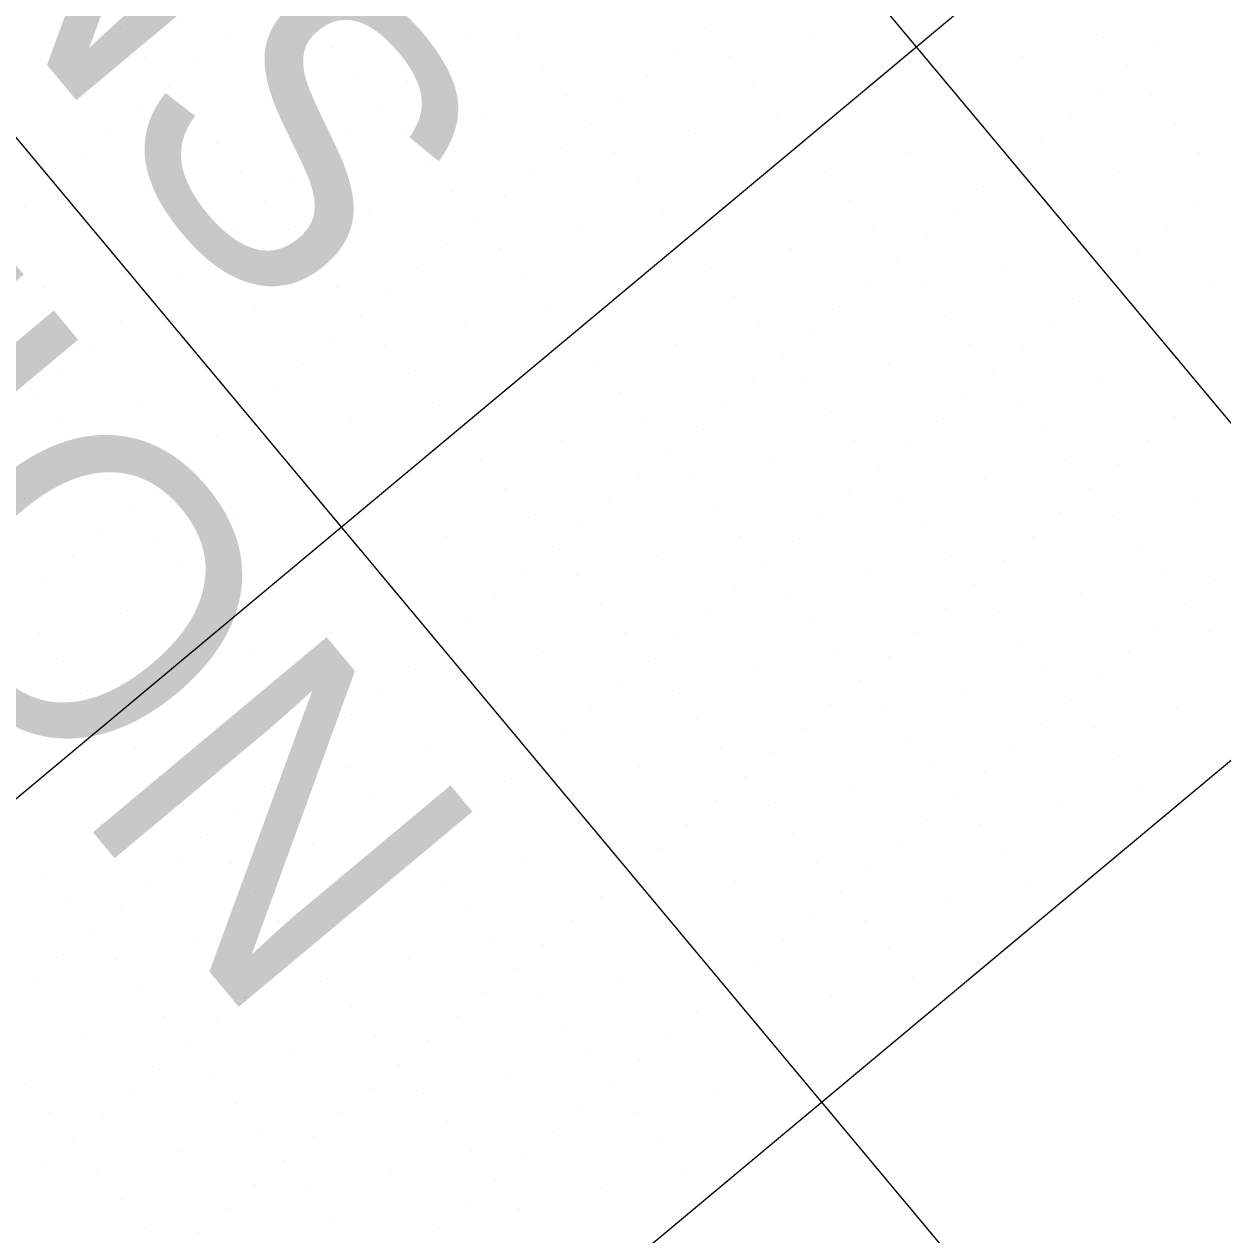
# Model space of a CAD drawing. Extents: x 2042995 to 2043795, y 305365 to 306249.
# Drawn here: x 2043491.39 to 2043523.38, y 305492.16 to 305524.47 of the extents above; entities that cross this region are included whole.
import ezdxf

# ---------------------------------------------------------------- set-up
doc = ezdxf.new("R2010")
doc.units = 0
for name, color, linetype in [('BR_BORDER LINES', 7, 'Continuous'), ('BR_GRID DOTS', 7, 'Continuous'), ('BR_GRID LINES', 7, 'Continuous'), ('BR_TEXT', 7, 'Continuous')]:
    doc.layers.add(name, color=color, linetype=linetype)

msp = doc.modelspace()

# ---------------------------------------------------------------- linework, layer by layer
at = {"layer": 'BR_BORDER LINES'}
msp.add_line((2043604.779, 305572.617), (2043493.489, 305479.668), dxfattribs=at)
at = {"layer": 'BR_GRID DOTS'}
for p, q in [((2043493.952, 305524.354), (2043493.952, 305524.354)), ((2043503.171, 305524.236), (2043503.171, 305524.236)), ((2043509.573, 305524.371), (2043509.573, 305524.371)), ((2043496.769, 305524.101), (2043496.769, 305524.101)), ((2043499.586, 305523.848), (2043499.586, 305523.848)), ((2043504.58, 305524.109), (2043504.58, 305524.109)), ((2043512.39, 305524.118), (2043512.39, 305524.118)), ((2043520.2, 305524.126), (2043520.2, 305524.126)), ((2043521.609, 305524), (2043521.609, 305524)), ((2043494.593, 305523.586), (2043494.593, 305523.586)), ((2043502.404, 305523.595), (2043502.404, 305523.595)), ((2043508.805, 305523.73), (2043508.805, 305523.73)), ((2043510.214, 305523.603), (2043510.214, 305523.603)), ((2043518.024, 305523.612), (2043518.024, 305523.612)), ((2043496.002, 305523.46), (2043496.002, 305523.46)), ((2043505.221, 305523.342), (2043505.221, 305523.342)), ((2043520.841, 305523.359), (2043520.841, 305523.359)), ((2043492.417, 305523.072), (2043492.417, 305523.072)), ((2043500.227, 305523.08), (2043500.227, 305523.08)), ((2043501.636, 305522.954), (2043501.636, 305522.954)), ((2043508.038, 305523.089), (2043508.038, 305523.089)), ((2043510.855, 305522.836), (2043510.855, 305522.836)), ((2043495.234, 305522.819), (2043495.234, 305522.819)), ((2043498.051, 305522.566), (2043498.051, 305522.566)), ((2043505.862, 305522.574), (2043505.862, 305522.574)), ((2043520.074, 305522.718), (2043520.074, 305522.718)), ((2043521.482, 305522.591), (2043521.482, 305522.591)), ((2043500.869, 305522.313), (2043500.869, 305522.313)), ((2043507.27, 305522.448), (2043507.27, 305522.448)), ((2043494.467, 305522.178), (2043494.467, 305522.178)), ((2043495.875, 305522.051), (2043495.875, 305522.051)), ((2043503.686, 305522.06), (2043503.686, 305522.06)), ((2043511.496, 305522.068), (2043511.496, 305522.068)), ((2043519.306, 305522.077), (2043519.306, 305522.077)), ((2043500.101, 305521.672), (2043500.101, 305521.672)), ((2043501.51, 305521.545), (2043501.51, 305521.545)), ((2043506.503, 305521.807), (2043506.503, 305521.807)), ((2043509.32, 305521.554), (2043509.32, 305521.554)), ((2043522.123, 305521.824), (2043522.123, 305521.824)), ((2043493.699, 305521.537), (2043493.699, 305521.537)), ((2043496.516, 305521.284), (2043496.516, 305521.284)), ((2043518.539, 305521.436), (2043518.539, 305521.436)), ((2043492.932, 305520.896), (2043492.932, 305520.896)), ((2043499.333, 305521.031), (2043499.333, 305521.031)), ((2043505.735, 305521.166), (2043505.735, 305521.166)), ((2043507.144, 305521.039), (2043507.144, 305521.039)), ((2043514.954, 305521.048), (2043514.954, 305521.048)), ((2043522.764, 305521.056), (2043522.764, 305521.056)), ((2043502.151, 305520.778), (2043502.151, 305520.778)), ((2043517.771, 305520.795), (2043517.771, 305520.795)), ((2043492.164, 305520.255), (2043492.164, 305520.255)), ((2043497.157, 305520.516), (2043497.157, 305520.516)), ((2043498.566, 305520.39), (2043498.566, 305520.39)), ((2043504.968, 305520.525), (2043504.968, 305520.525)), ((2043507.785, 305520.272), (2043507.785, 305520.272)), ((2043512.778, 305520.533), (2043512.778, 305520.533)), ((2043520.588, 305520.542), (2043520.588, 305520.542)), ((2043494.981, 305520.002), (2043494.981, 305520.002)), ((2043502.792, 305520.01), (2043502.792, 305520.01)), ((2043517.004, 305520.154), (2043517.004, 305520.154)), ((2043491.397, 305519.614), (2043491.397, 305519.614)), ((2043497.798, 305519.749), (2043497.798, 305519.749)), ((2043504.2, 305519.884), (2043504.2, 305519.884)), ((2043513.419, 305519.766), (2043513.419, 305519.766)), ((2043522.638, 305519.648), (2043522.638, 305519.648)), ((2043500.616, 305519.496), (2043500.616, 305519.496)), ((2043508.426, 305519.504), (2043508.426, 305519.504)), ((2043516.236, 305519.513), (2043516.236, 305519.513)), ((2043497.031, 305519.108), (2043497.031, 305519.108)), ((2043498.439, 305518.981), (2043498.439, 305518.981)), ((2043503.433, 305519.243), (2043503.433, 305519.243)), ((2043506.25, 305518.99), (2043506.25, 305518.99)), ((2043514.06, 305518.998), (2043514.06, 305518.998)), ((2043521.87, 305519.007), (2043521.87, 305519.007)), ((2043515.468, 305518.872), (2043515.468, 305518.872)), ((2043496.263, 305518.467), (2043496.263, 305518.467)), ((2043502.665, 305518.602), (2043502.665, 305518.602)), ((2043504.074, 305518.475), (2043504.074, 305518.475)), ((2043511.884, 305518.484), (2043511.884, 305518.484)), ((2043521.103, 305518.366), (2043521.103, 305518.366)), ((2043499.08, 305518.214), (2043499.08, 305518.214)), ((2043514.701, 305518.231), (2043514.701, 305518.231)), ((2043495.496, 305517.826), (2043495.496, 305517.826)), ((2043501.898, 305517.961), (2043501.898, 305517.961)), ((2043504.715, 305517.708), (2043504.715, 305517.708)), ((2043509.708, 305517.969), (2043509.708, 305517.969)), ((2043517.518, 305517.978), (2043517.518, 305517.978)), ((2043520.335, 305517.725), (2043520.335, 305517.725)), ((2043491.911, 305517.438), (2043491.911, 305517.438)), ((2043499.722, 305517.446), (2043499.722, 305517.446)), ((2043513.933, 305517.59), (2043513.933, 305517.59)), ((2043515.342, 305517.463), (2043515.342, 305517.463)), ((2043523.152, 305517.472), (2043523.152, 305517.472)), ((2043494.728, 305517.185), (2043494.728, 305517.185)), ((2043501.13, 305517.32), (2043501.13, 305517.32)), ((2043510.349, 305517.202), (2043510.349, 305517.202)), ((2043519.568, 305517.084), (2043519.568, 305517.084)), ((2043497.545, 305516.932), (2043497.545, 305516.932)), ((2043505.356, 305516.94), (2043505.356, 305516.94)), ((2043513.166, 305516.949), (2043513.166, 305516.949)), ((2043515.983, 305516.696), (2043515.983, 305516.696)), ((2043493.961, 305516.544), (2043493.961, 305516.544)), ((2043500.363, 305516.679), (2043500.363, 305516.679)), ((2043503.18, 305516.426), (2043503.18, 305516.426)), ((2043510.99, 305516.434), (2043510.99, 305516.434)), ((2043518.8, 305516.443), (2043518.8, 305516.443)), ((2043512.398, 305516.308), (2043512.398, 305516.308)), ((2043493.193, 305515.903), (2043493.193, 305515.903)), ((2043499.595, 305516.038), (2043499.595, 305516.038)), ((2043501.004, 305515.911), (2043501.004, 305515.911)), ((2043508.814, 305515.92), (2043508.814, 305515.92)), ((2043516.624, 305515.928), (2043516.624, 305515.928)), ((2043518.033, 305515.802), (2043518.033, 305515.802)), ((2043506.638, 305515.405), (2043506.638, 305515.405)), ((2043511.631, 305515.667), (2043511.631, 305515.667)), ((2043514.448, 305515.414), (2043514.448, 305515.414)), ((2043492.426, 305515.262), (2043492.426, 305515.262)), ((2043498.828, 305515.397), (2043498.828, 305515.397)), ((2043501.645, 305515.144), (2043501.645, 305515.144)), ((2043517.265, 305515.161), (2043517.265, 305515.161)), ((2043510.863, 305515.026), (2043510.863, 305515.026)), ((2043512.272, 305514.899), (2043512.272, 305514.899)), ((2043520.082, 305514.908), (2043520.082, 305514.908)), ((2043491.658, 305514.62), (2043491.658, 305514.62)), ((2043498.06, 305514.756), (2043498.06, 305514.756)), ((2043507.279, 305514.638), (2043507.279, 305514.638)), ((2043516.498, 305514.52), (2043516.498, 305514.52)), ((2043522.899, 305514.655), (2043522.899, 305514.655)), ((2043494.475, 305514.368), (2043494.475, 305514.368)), ((2043497.292, 305514.115), (2043497.292, 305514.115)), ((2043502.286, 305514.376), (2043502.286, 305514.376)), ((2043510.096, 305514.385), (2043510.096, 305514.385)), ((2043512.913, 305514.132), (2043512.913, 305514.132)), ((2043517.906, 305514.393), (2043517.906, 305514.393)), ((2043492.299, 305513.853), (2043492.299, 305513.853)), ((2043500.11, 305513.862), (2043500.11, 305513.862)), ((2043507.92, 305513.87), (2043507.92, 305513.87)), ((2043515.73, 305513.879), (2043515.73, 305513.879)), ((2043522.132, 305514.014), (2043522.132, 305514.014)), ((2043496.525, 305513.473), (2043496.525, 305513.473)), ((2043509.328, 305513.744), (2043509.328, 305513.744)), ((2043518.547, 305513.626), (2043518.547, 305513.626)), ((2043505.744, 305513.356), (2043505.744, 305513.356)), ((2043513.554, 305513.364), (2043513.554, 305513.364)), ((2043514.963, 305513.238), (2043514.963, 305513.238)), ((2043521.364, 305513.373), (2043521.364, 305513.373)), ((2043492.94, 305513.085), (2043492.94, 305513.085)), ((2043495.757, 305512.832), (2043495.757, 305512.832)), ((2043503.568, 305512.841), (2043503.568, 305512.841)), ((2043508.561, 305513.103), (2043508.561, 305513.103)), ((2043511.378, 305512.85), (2043511.378, 305512.85)), ((2043519.188, 305512.858), (2043519.188, 305512.858)), ((2043514.195, 305512.597), (2043514.195, 305512.597)), ((2043520.597, 305512.732), (2043520.597, 305512.732)), ((2043493.581, 305512.318), (2043493.581, 305512.318)), ((2043494.99, 305512.191), (2043494.99, 305512.191)), ((2043507.793, 305512.462), (2043507.793, 305512.462)), ((2043509.202, 305512.335), (2043509.202, 305512.335)), ((2043517.012, 305512.344), (2043517.012, 305512.344)), ((2043504.209, 305512.074), (2043504.209, 305512.074)), ((2043513.427, 305511.956), (2043513.427, 305511.956)), ((2043519.829, 305512.091), (2043519.829, 305512.091)), ((2043491.405, 305511.803), (2043491.405, 305511.803)), ((2043494.222, 305511.55), (2043494.222, 305511.55)), ((2043507.026, 305511.821), (2043507.026, 305511.821)), ((2043509.843, 305511.568), (2043509.843, 305511.568)), ((2043514.836, 305511.829), (2043514.836, 305511.829)), ((2043522.646, 305511.838), (2043522.646, 305511.838)), ((2043497.039, 305511.297), (2043497.039, 305511.297)), ((2043504.85, 305511.306), (2043504.85, 305511.306)), ((2043512.66, 305511.315), (2043512.66, 305511.315)), ((2043519.062, 305511.45), (2043519.062, 305511.45)), ((2043520.47, 305511.323), (2043520.47, 305511.323)), ((2043493.455, 305510.909), (2043493.455, 305510.909)), ((2043506.258, 305511.179), (2043506.258, 305511.179)), ((2043515.477, 305511.062), (2043515.477, 305511.062)), ((2043494.863, 305510.783), (2043494.863, 305510.783)), ((2043502.674, 305510.791), (2043502.674, 305510.791)), ((2043510.484, 305510.8), (2043510.484, 305510.8)), ((2043511.892, 305510.674), (2043511.892, 305510.674)), ((2043518.294, 305510.809), (2043518.294, 305510.809)), ((2043521.111, 305510.556), (2043521.111, 305510.556)), ((2043492.687, 305510.268), (2043492.687, 305510.268)), ((2043505.491, 305510.538), (2043505.491, 305510.538)), ((2043508.308, 305510.285), (2043508.308, 305510.285)), ((2043516.118, 305510.294), (2043516.118, 305510.294)), ((2043495.504, 305510.015), (2043495.504, 305510.015)), ((2043511.125, 305510.032), (2043511.125, 305510.032)), ((2043517.527, 305510.168), (2043517.527, 305510.168)), ((2043491.92, 305509.627), (2043491.92, 305509.627)), ((2043504.723, 305509.897), (2043504.723, 305509.897)), ((2043506.132, 305509.771), (2043506.132, 305509.771)), ((2043513.942, 305509.78), (2043513.942, 305509.78)), ((2043521.752, 305509.788), (2043521.752, 305509.788)), ((2043523.161, 305509.662), (2043523.161, 305509.662)), ((2043510.357, 305509.391), (2043510.357, 305509.391)), ((2043511.766, 305509.265), (2043511.766, 305509.265)), ((2043516.759, 305509.527), (2043516.759, 305509.527)), ((2043519.576, 305509.274), (2043519.576, 305509.274)), ((2043496.145, 305509.248), (2043496.145, 305509.248)), ((2043503.956, 305509.256), (2043503.956, 305509.256)), ((2043506.773, 305509.003), (2043506.773, 305509.003)), ((2043522.393, 305509.021), (2043522.393, 305509.021)), ((2043493.969, 305508.733), (2043493.969, 305508.733)), ((2043509.59, 305508.75), (2043509.59, 305508.75)), ((2043515.992, 305508.885), (2043515.992, 305508.885)), ((2043517.4, 305508.759), (2043517.4, 305508.759)), ((2043503.188, 305508.615), (2043503.188, 305508.615)), ((2043512.407, 305508.497), (2043512.407, 305508.497)), ((2043521.626, 305508.38), (2043521.626, 305508.38)), ((2043491.793, 305508.219), (2043491.793, 305508.219)), ((2043499.604, 305508.227), (2043499.604, 305508.227)), ((2043502.421, 305507.974), (2043502.421, 305507.974)), ((2043507.414, 305508.236), (2043507.414, 305508.236)), ((2043508.822, 305508.109), (2043508.822, 305508.109)), ((2043515.224, 305508.244), (2043515.224, 305508.244)), ((2043518.041, 305507.991), (2043518.041, 305507.991)), ((2043523.034, 305508.253), (2043523.034, 305508.253)), ((2043497.428, 305507.713), (2043497.428, 305507.713)), ((2043505.238, 305507.721), (2043505.238, 305507.721)), ((2043513.048, 305507.73), (2043513.048, 305507.73)), ((2043520.858, 305507.738), (2043520.858, 305507.738)), ((2043492.434, 305507.451), (2043492.434, 305507.451)), ((2043501.653, 305507.333), (2043501.653, 305507.333)), ((2043508.055, 305507.468), (2043508.055, 305507.468)), ((2043514.457, 305507.603), (2043514.457, 305507.603)), ((2043510.872, 305507.215), (2043510.872, 305507.215)), ((2043518.682, 305507.224), (2043518.682, 305507.224)), ((2043520.091, 305507.097), (2043520.091, 305507.097)), ((2043493.075, 305506.684), (2043493.075, 305506.684)), ((2043498.069, 305506.945), (2043498.069, 305506.945)), ((2043500.886, 305506.692), (2043500.886, 305506.692)), ((2043507.287, 305506.827), (2043507.287, 305506.827)), ((2043508.696, 305506.701), (2043508.696, 305506.701)), ((2043513.689, 305506.962), (2043513.689, 305506.962)), ((2043516.506, 305506.709), (2043516.506, 305506.709)), ((2043519.323, 305506.456), (2043519.323, 305506.456)), ((2043498.71, 305506.178), (2043498.71, 305506.178)), ((2043500.118, 305506.051), (2043500.118, 305506.051)), ((2043506.52, 305506.186), (2043506.52, 305506.186)), ((2043512.922, 305506.321), (2043512.922, 305506.321)), ((2043514.33, 305506.195), (2043514.33, 305506.195)), ((2043522.14, 305506.203), (2043522.14, 305506.203)), ((2043509.337, 305505.933), (2043509.337, 305505.933)), ((2043518.556, 305505.815), (2043518.556, 305505.815)), ((2043496.534, 305505.663), (2043496.534, 305505.663)), ((2043499.351, 305505.41), (2043499.351, 305505.41)), ((2043505.752, 305505.545), (2043505.752, 305505.545)), ((2043512.154, 305505.68), (2043512.154, 305505.68)), ((2043514.971, 305505.427), (2043514.971, 305505.427)), ((2043519.964, 305505.689), (2043519.964, 305505.689)), ((2043494.357, 305505.149), (2043494.357, 305505.149)), ((2043502.168, 305505.157), (2043502.168, 305505.157)), ((2043509.978, 305505.166), (2043509.978, 305505.166)), ((2043517.788, 305505.174), (2043517.788, 305505.174)), ((2043498.583, 305504.769), (2043498.583, 305504.769)), ((2043504.985, 305504.904), (2043504.985, 305504.904)), ((2043511.386, 305505.039), (2043511.386, 305505.039)), ((2043520.605, 305504.921), (2043520.605, 305504.921)), ((2043499.992, 305504.643), (2043499.992, 305504.643)), ((2043507.802, 305504.651), (2043507.802, 305504.651)), ((2043515.612, 305504.66), (2043515.612, 305504.66)), ((2043517.021, 305504.533), (2043517.021, 305504.533)), ((2043494.998, 305504.381), (2043494.998, 305504.381)), ((2043497.816, 305504.128), (2043497.816, 305504.128)), ((2043504.217, 305504.263), (2043504.217, 305504.263)), ((2043510.619, 305504.398), (2043510.619, 305504.398)), ((2043513.436, 305504.145), (2043513.436, 305504.145)), ((2043521.246, 305504.154), (2043521.246, 305504.154)), ((2043500.633, 305503.875), (2043500.633, 305503.875)), ((2043516.253, 305503.892), (2043516.253, 305503.892)), ((2043495.639, 305503.614), (2043495.639, 305503.614)), ((2043497.048, 305503.487), (2043497.048, 305503.487)), ((2043503.45, 305503.622), (2043503.45, 305503.622)), ((2043509.851, 305503.757), (2043509.851, 305503.757)), ((2043511.26, 305503.631), (2043511.26, 305503.631)), ((2043519.07, 305503.639), (2043519.07, 305503.639)), ((2043515.486, 305503.251), (2043515.486, 305503.251)), ((2043516.894, 305503.125), (2043516.894, 305503.125)), ((2043493.463, 305503.099), (2043493.463, 305503.099)), ((2043496.281, 305502.846), (2043496.281, 305502.846)), ((2043501.274, 305503.108), (2043501.274, 305503.108)), ((2043502.682, 305502.981), (2043502.682, 305502.981)), ((2043509.084, 305503.116), (2043509.084, 305503.116)), ((2043511.901, 305502.863), (2043511.901, 305502.863)), ((2043499.098, 305502.593), (2043499.098, 305502.593)), ((2043514.718, 305502.61), (2043514.718, 305502.61)), ((2043495.513, 305502.205), (2043495.513, 305502.205)), ((2043501.915, 305502.34), (2043501.915, 305502.34)), ((2043508.316, 305502.475), (2043508.316, 305502.475)), ((2043517.535, 305502.357), (2043517.535, 305502.357)), ((2043496.922, 305502.079), (2043496.922, 305502.079)), ((2043504.732, 305502.087), (2043504.732, 305502.087)), ((2043507.549, 305501.834), (2043507.549, 305501.834)), ((2043512.542, 305502.096), (2043512.542, 305502.096)), ((2043513.951, 305501.969), (2043513.951, 305501.969)), ((2043491.928, 305501.817), (2043491.928, 305501.817)), ((2043494.745, 305501.564), (2043494.745, 305501.564)), ((2043501.147, 305501.699), (2043501.147, 305501.699)), ((2043502.556, 305501.573), (2043502.556, 305501.573)), ((2043510.366, 305501.581), (2043510.366, 305501.581)), ((2043518.176, 305501.59), (2043518.176, 305501.59)), ((2043497.563, 305501.311), (2043497.563, 305501.311)), ((2043506.781, 305501.193), (2043506.781, 305501.193)), ((2043513.183, 305501.328), (2043513.183, 305501.328)), ((2043492.569, 305501.05), (2043492.569, 305501.05)), ((2043493.978, 305500.923), (2043493.978, 305500.923)), ((2043500.38, 305501.058), (2043500.38, 305501.058)), ((2043516, 305501.075), (2043516, 305501.075)), ((2043498.204, 305500.544), (2043498.204, 305500.544)), ((2043503.197, 305500.805), (2043503.197, 305500.805)), ((2043506.014, 305500.552), (2043506.014, 305500.552)), ((2043512.416, 305500.687), (2043512.416, 305500.687)), ((2043513.824, 305500.561), (2043513.824, 305500.561)), ((2043493.21, 305500.282), (2043493.21, 305500.282)), ((2043499.612, 305500.417), (2043499.612, 305500.417)), ((2043496.028, 305500.029), (2043496.028, 305500.029)), ((2043503.838, 305500.038), (2043503.838, 305500.038)), ((2043505.246, 305499.911), (2043505.246, 305499.911)), ((2043511.648, 305500.046), (2043511.648, 305500.046)), ((2043492.443, 305499.641), (2043492.443, 305499.641)), ((2043498.845, 305499.776), (2043498.845, 305499.776)), ((2043514.465, 305499.793), (2043514.465, 305499.793)), ((2043493.851, 305499.515), (2043493.851, 305499.515)), ((2043501.662, 305499.523), (2043501.662, 305499.523)), ((2043504.479, 305499.27), (2043504.479, 305499.27)), ((2043510.881, 305499.405), (2043510.881, 305499.405)), ((2043491.675, 305499), (2043491.675, 305499)), ((2043498.077, 305499.135), (2043498.077, 305499.135)), ((2043499.486, 305499.009), (2043499.486, 305499.009)), ((2043507.296, 305499.017), (2043507.296, 305499.017)), ((2043515.106, 305499.026), (2043515.106, 305499.026)), ((2043494.492, 305498.747), (2043494.492, 305498.747)), ((2043503.711, 305498.629), (2043503.711, 305498.629)), ((2043510.113, 305498.764), (2043510.113, 305498.764)), ((2043497.31, 305498.494), (2043497.31, 305498.494)), ((2043505.12, 305498.503), (2043505.12, 305498.503)), ((2043512.93, 305498.511), (2043512.93, 305498.511)), ((2043495.134, 305497.979), (2043495.134, 305497.979)), ((2043500.127, 305498.241), (2043500.127, 305498.241)), ((2043502.944, 305497.988), (2043502.944, 305497.988)), ((2043509.345, 305498.123), (2043509.345, 305498.123)), ((2043496.542, 305497.853), (2043496.542, 305497.853)), ((2043505.761, 305497.735), (2043505.761, 305497.735)), ((2043492.957, 305497.465), (2043492.957, 305497.465)), ((2043500.768, 305497.474), (2043500.768, 305497.474)), ((2043502.176, 305497.347), (2043502.176, 305497.347)), ((2043508.578, 305497.482), (2043508.578, 305497.482)), ((2043495.775, 305497.212), (2043495.775, 305497.212)), ((2043498.592, 305496.959), (2043498.592, 305496.959)), ((2043501.409, 305496.706), (2043501.409, 305496.706)), ((2043506.402, 305496.968), (2043506.402, 305496.968)), ((2043507.81, 305496.841), (2043507.81, 305496.841)), ((2043495.007, 305496.571), (2043495.007, 305496.571)), ((2043496.416, 305496.444), (2043496.416, 305496.444)), ((2043504.226, 305496.453), (2043504.226, 305496.453)), ((2043491.422, 305496.183), (2043491.422, 305496.183)), ((2043500.641, 305496.065), (2043500.641, 305496.065)), ((2043507.043, 305496.2), (2043507.043, 305496.2)), ((2043494.24, 305495.93), (2043494.24, 305495.93)), ((2043502.05, 305495.938), (2043502.05, 305495.938)), ((2043509.86, 305495.947), (2043509.86, 305495.947)), ((2043492.063, 305495.415), (2043492.063, 305495.415)), ((2043497.057, 305495.677), (2043497.057, 305495.677)), ((2043499.874, 305495.424), (2043499.874, 305495.424)), ((2043506.275, 305495.559), (2043506.275, 305495.559)), ((2043507.684, 305495.433), (2043507.684, 305495.433)), ((2043493.472, 305495.289), (2043493.472, 305495.289)), ((2043502.691, 305495.171), (2043502.691, 305495.171)), ((2043497.698, 305494.909), (2043497.698, 305494.909)), ((2043499.106, 305494.783), (2043499.106, 305494.783)), ((2043505.508, 305494.918), (2043505.508, 305494.918)), ((2043492.704, 305494.648), (2043492.704, 305494.648)), ((2043503.332, 305494.403), (2043503.332, 305494.403)), ((2043508.325, 305494.665), (2043508.325, 305494.665)), ((2043495.522, 305494.395), (2043495.522, 305494.395)), ((2043498.339, 305494.142), (2043498.339, 305494.142)), ((2043504.74, 305494.277), (2043504.74, 305494.277)), ((2043491.937, 305494.007), (2043491.937, 305494.007)), ((2043493.345, 305493.88), (2043493.345, 305493.88)), ((2043501.156, 305493.889), (2043501.156, 305493.889)), ((2043508.966, 305493.897), (2043508.966, 305493.897)), ((2043497.571, 305493.501), (2043497.571, 305493.501)), ((2043503.973, 305493.636), (2043503.973, 305493.636)), ((2043493.987, 305493.113), (2043493.987, 305493.113)), ((2043498.98, 305493.374), (2043498.98, 305493.374)), ((2043506.79, 305493.383), (2043506.79, 305493.383)), ((2043496.804, 305492.86), (2043496.804, 305492.86)), ((2043503.205, 305492.995), (2043503.205, 305492.995)), ((2043504.614, 305492.868), (2043504.614, 305492.868)), ((2043499.621, 305492.607), (2043499.621, 305492.607)), ((2043494.628, 305492.345), (2043494.628, 305492.345)), ((2043496.036, 305492.219), (2043496.036, 305492.219)), ((2043502.438, 305492.354), (2043502.438, 305492.354))]:
    msp.add_line(p, q, dxfattribs=at)
at = {"layer": 'BR_GRID LINES'}
for p, q in [((2043194.694, 305907.624), (2043538.711, 305495.723)), ((2043179.344, 305894.804), (2043523.36, 305482.903)), ((2043591.959, 305587.968), (2043484.506, 305498.224))]:
    msp.add_line(p, q, dxfattribs=at)

# ---------------------------------------------------------------- texts
at = {"layer": 'BR_TEXT'}
for s, height, p in [('NOT FOR CONSTRUCTION', 8.12508, (2043408.31, 305604.579)), ('CONCEPTUAL PLANS', 8.12508, (2043425.621, 305602.864)), ('DEPARTMENT  OF  TRANSPORTATION', 4.71703, (2043416.171, 305551.427))]:
    msp.add_text(s, height=height, rotation=309.8684, dxfattribs=at).set_placement(p)

doc.saveas('drawing.dxf')
